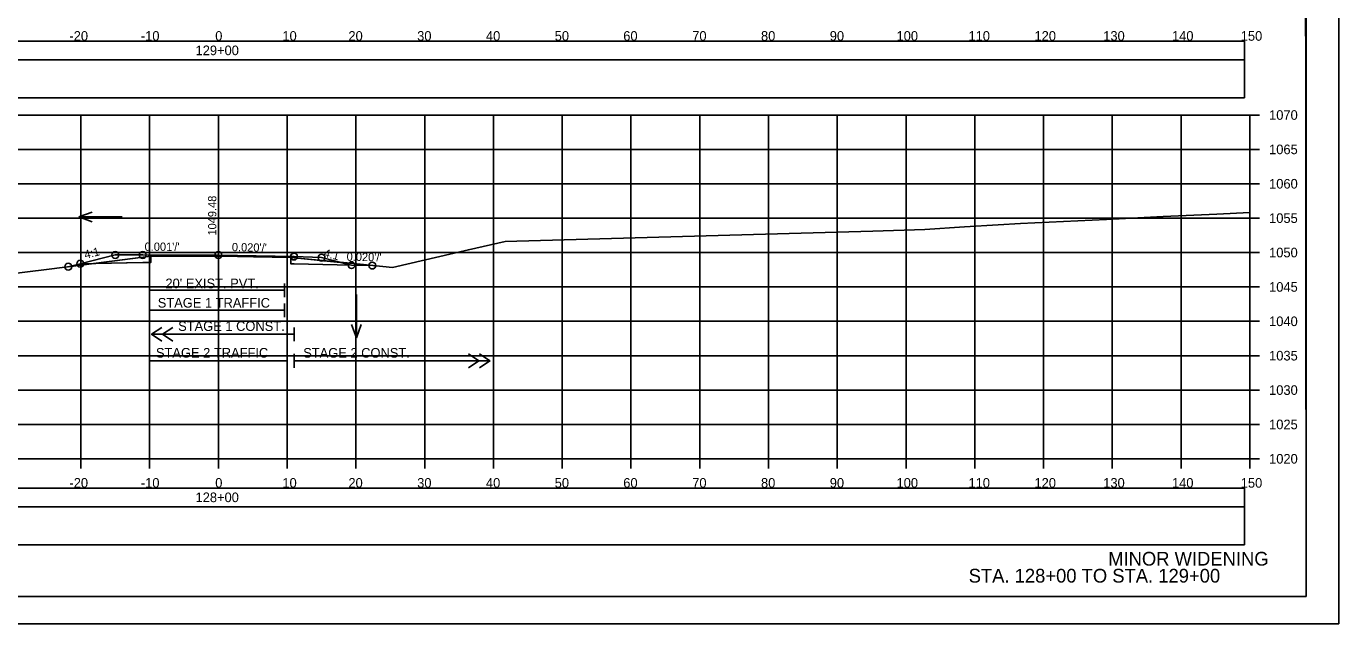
# Model space of a CAD drawing. Extents: x 1370565 to 1374448, y 301010 to 304637.
# Drawn here: x 1370707.1 to 1370898, y 303997.2 to 304084.1 of the extents above; entities that cross this region are included whole.
import ezdxf

# ---------------------------------------------------------------- set-up
doc = ezdxf.new("R2010")
doc.units = 0
for name, color, linetype in [('R_Alt Surface', 7, 'Continuous'), ('R_Axis', 7, 'Continuous'), ('R_Axis Annot', 7, 'Continuous'), ('R_Border', 7, 'Continuous'), ('R_Contours', 7, 'Continuous'), ('R_Draft', 7, 'Continuous'), ('R_Drive', 7, 'Continuous'), ('R_Exist Surface', 7, 'Continuous'), ('R_Fin Surface', 7, 'Continuous'), ('R_Grid', 7, 'Continuous'), ('R_No Plot', 7, 'Continuous'), ('R_Water', 7, 'Continuous'), ('R_Water Annot', 7, 'Continuous'), ('R_Xsect Elev', 7, 'Continuous'), ('R_Xsect Slope', 7, 'Continuous')]:
    doc.layers.add(name, color=color, linetype=linetype)

msp = doc.modelspace()

# ---------------------------------------------------------------- linework, layer by layer
at = {"layer": 'R_Alt Surface'}
for points in [[(1370714.95, 304049.59), (1370724.03, 304049.77), (1370725.22, 304049.77), (1370725.23, 304050.69), (1370735.46, 304050.68), (1370745.56, 304050.48), (1370745.57, 304049.56), (1370746.03, 304049.55), (1370754.39, 304049.38)], [(1370726.82, 304040.33), (1370725.32, 304039.33), (1370726.82, 304038.33)], [(1370728.42, 304040.33), (1370726.92, 304039.33), (1370728.42, 304038.33)], [(1370725.32, 304039.33), (1370746.03, 304039.33)], [(1370725.03, 304036.46), (1370725.03, 304034.46)], [(1370745.03, 304036.46), (1370745.03, 304034.46)], [(1370746.03, 304036.46), (1370746.03, 304034.46)], [(1370746.03, 304036.46), (1370746.03, 304034.46)], [(1370771.42, 304036.46), (1370772.92, 304035.46), (1370771.42, 304034.46)], [(1370773.02, 304036.46), (1370774.52, 304035.46), (1370773.02, 304034.46)], [(1370725.03, 304035.46), (1370745.03, 304035.46)], [(1370746.03, 304035.46), (1370774.52, 304035.46)]]:
    msp.add_lwpolyline(points, dxfattribs=at)
at = {"layer": 'R_Axis'}
for p, q in [((1370885.03, 304021.21), (1370885.03, 304071.21)), ((1370886.43, 304071.21), (1370885.03, 304071.21)), ((1370886.43, 304066.21), (1370885.03, 304066.21)), ((1370886.43, 304061.21), (1370885.03, 304061.21)), ((1370886.43, 304056.21), (1370885.03, 304056.21)), ((1370886.43, 304051.21), (1370885.03, 304051.21)), ((1370886.43, 304046.21), (1370885.03, 304046.21)), ((1370886.43, 304041.21), (1370885.03, 304041.21)), ((1370886.43, 304036.21), (1370885.03, 304036.21)), ((1370886.43, 304031.21), (1370885.03, 304031.21)), ((1370886.43, 304026.21), (1370885.03, 304026.21)), ((1370585.03, 304021.21), (1370885.03, 304021.21)), ((1370715.03, 304019.81), (1370715.03, 304021.21)), ((1370725.03, 304019.81), (1370725.03, 304021.21)), ((1370735.03, 304019.81), (1370735.03, 304021.21)), ((1370745.03, 304019.81), (1370745.03, 304021.21)), ((1370755.03, 304019.81), (1370755.03, 304021.21)), ((1370765.03, 304019.81), (1370765.03, 304021.21)), ((1370775.03, 304019.81), (1370775.03, 304021.21)), ((1370785.03, 304019.81), (1370785.03, 304021.21)), ((1370795.03, 304019.81), (1370795.03, 304021.21)), ((1370805.03, 304019.81), (1370805.03, 304021.21)), ((1370815.03, 304019.81), (1370815.03, 304021.21)), ((1370825.03, 304019.81), (1370825.03, 304021.21)), ((1370835.03, 304019.81), (1370835.03, 304021.21)), ((1370845.03, 304019.81), (1370845.03, 304021.21)), ((1370855.03, 304019.81), (1370855.03, 304021.21)), ((1370865.03, 304019.81), (1370865.03, 304021.21)), ((1370875.03, 304019.81), (1370875.03, 304021.21)), ((1370885.03, 304019.81), (1370885.03, 304021.21)), ((1370886.43, 304021.21), (1370885.03, 304021.21))]:
    msp.add_line(p, q, dxfattribs=at)
for points in [[(1370725.02, 304046.72), (1370725.02, 304044.72)], [(1370725.02, 304045.72), (1370744.65, 304045.72)], [(1370744.65, 304046.72), (1370744.65, 304044.72)], [(1370725.02, 304043.82), (1370725.02, 304041.82)], [(1370744.65, 304043.82), (1370744.65, 304041.82)], [(1370725.02, 304042.82), (1370744.65, 304042.82)], [(1370746.03, 304040.33), (1370746.03, 304038.33)]]:
    msp.add_lwpolyline(points, dxfattribs=at)
at = {"layer": 'R_Border'}
for q in [(1370893.21, 304206.67), (1370577.03, 304001.21)]:
    msp.add_line((1370893.21, 304001.21), q, dxfattribs=at)
at = {"layer": 'R_Contours'}
for p, q in [((1370713.2, 304049.15), (1370716.95, 304049.63)), ((1370714.95, 304049.59), (1370713.2, 304049.15)), ((1370716.95, 304049.63), (1370714.95, 304049.59)), ((1370725.23, 304050.69), (1370716.95, 304049.63)), ((1370716.95, 304049.63), (1370724.03, 304049.77)), ((1370735.46, 304050.68), (1370740.16, 304050.57)), ((1370740.16, 304050.59), (1370735.46, 304050.68)), ((1370745.56, 304050.48), (1370740.16, 304050.59)), ((1370740.16, 304050.57), (1370745.56, 304050.48)), ((1370752.8, 304049.78), (1370745.56, 304050.48)), ((1370754.39, 304049.38), (1370752.8, 304049.78)), ((1370752.8, 304049.78), (1370754.39, 304049.38)), ((1370754.39, 304049.38), (1370757.41, 304049.32))]:
    msp.add_line(p, q, dxfattribs=at)
for points in [[(1370724.03, 304049.77), (1370725.22, 304049.77), (1370725.23, 304050.69)], [(1370740.16, 304050.59), (1370740.16, 304050.57)], [(1370740.16, 304050.57), (1370740.16, 304050.59)], [(1370745.56, 304050.48), (1370745.57, 304049.56), (1370746.03, 304049.55), (1370754.39, 304049.38)], [(1370757.41, 304049.32), (1370753.77, 304049.69), (1370752.8, 304049.78)]]:
    msp.add_lwpolyline(points, dxfattribs=at)
at = {"layer": 'R_Drive'}
for points in [[(1370585.81, 304079.25), (1370884.23, 304079.25), (1370884.23, 304081.95), (1370585.81, 304081.95)], [(1370585.81, 304073.72), (1370884.23, 304073.72), (1370884.23, 304079.25), (1370585.81, 304079.25)], [(1370585.81, 304014.25), (1370884.23, 304014.25), (1370884.23, 304016.95), (1370585.81, 304016.95)], [(1370585.81, 304008.72), (1370884.23, 304008.72), (1370884.23, 304014.25), (1370585.81, 304014.25)]]:
    msp.add_lwpolyline(points, close=True, dxfattribs=at)
at = {"layer": 'R_Exist Surface'}
msp.add_lwpolyline([(1370695.46, 304046.96), (1370710.4, 304048.8), (1370725.23, 304050.69), (1370731, 304050.7), (1370735.46, 304050.68), (1370740.16, 304050.57), (1370745.56, 304050.48), (1370753.77, 304049.69), (1370760.35, 304049.03), (1370771.38, 304051.61), (1370776.73, 304052.81), (1370812.84, 304053.81), (1370830.22, 304054.3), (1370837.76, 304054.57), (1370843.53, 304054.94), (1370848.43, 304055.26), (1370851.68, 304055.41), (1370864.2, 304056.01), (1370872.41, 304056.46), (1370880.25, 304056.81), (1370885.03, 304057.01)], dxfattribs=at)
at = {"layer": 'R_Fin Surface'}
msp.add_lwpolyline([(1370713.2, 304049.15), (1370714.95, 304049.59), (1370720.03, 304050.86), (1370724.03, 304050.86), (1370735.03, 304050.85), (1370746.03, 304050.63), (1370750.03, 304050.47), (1370754.39, 304049.38), (1370757.41, 304049.32)], dxfattribs=at)
at = {"layer": 'R_Grid'}
for p, q in [((1370585.03, 304071.21), (1370885.03, 304071.21)), ((1370715.03, 304021.21), (1370715.03, 304071.21)), ((1370725.03, 304021.21), (1370725.03, 304071.21)), ((1370735.03, 304021.21), (1370735.03, 304071.21)), ((1370745.03, 304021.21), (1370745.03, 304071.21)), ((1370755.03, 304021.21), (1370755.03, 304071.21)), ((1370765.03, 304021.21), (1370765.03, 304071.21)), ((1370775.03, 304021.21), (1370775.03, 304071.21)), ((1370785.03, 304021.21), (1370785.03, 304071.21)), ((1370795.03, 304021.21), (1370795.03, 304071.21)), ((1370805.03, 304021.21), (1370805.03, 304071.21)), ((1370815.03, 304021.21), (1370815.03, 304071.21)), ((1370825.03, 304021.21), (1370825.03, 304071.21)), ((1370835.03, 304021.21), (1370835.03, 304071.21)), ((1370845.03, 304021.21), (1370845.03, 304071.21)), ((1370855.03, 304021.21), (1370855.03, 304071.21)), ((1370865.03, 304021.21), (1370865.03, 304071.21)), ((1370875.03, 304021.21), (1370875.03, 304071.21)), ((1370885.03, 304021.21), (1370885.03, 304071.21)), ((1370585.03, 304066.21), (1370885.03, 304066.21)), ((1370585.03, 304061.21), (1370885.03, 304061.21)), ((1370585.03, 304056.21), (1370885.03, 304056.21)), ((1370585.03, 304051.21), (1370885.03, 304051.21)), ((1370585.03, 304046.21), (1370885.03, 304046.21)), ((1370585.03, 304041.21), (1370885.03, 304041.21)), ((1370585.03, 304036.21), (1370885.03, 304036.21)), ((1370585.03, 304031.21), (1370885.03, 304031.21)), ((1370585.03, 304026.21), (1370885.03, 304026.21)), ((1370585.03, 304021.21), (1370885.03, 304021.21))]:
    msp.add_line(p, q, dxfattribs=at)
at = {"layer": 'R_No Plot'}
msp.add_line((1370564.63, 303997.23), (1370897.96, 303997.23), dxfattribs=at)
for points in [[(1370564.62, 304210.56), (1370897.96, 304210.56), (1370897.96, 303997.22), (1370564.62, 303997.22)], [(1370810.95, 304206.67), (1370830.57, 304206.67), (1370830.57, 304196.79), (1370846.68, 304196.79), (1370869.88, 304196.79), (1370869.88, 304164.12), (1370893.09, 304164.12), (1370893.21, 304001.21), (1370577.03, 304001.21), (1370577.03, 304206.67)]]:
    msp.add_lwpolyline(points, close=True, dxfattribs=at)
for centre in [(1370720.03, 304050.86), (1370724.03, 304050.86), (1370735.03, 304050.85), (1370746.03, 304050.63), (1370750.03, 304050.47), (1370713.2, 304049.15), (1370714.95, 304049.59), (1370754.39, 304049.38), (1370757.41, 304049.32)]:
    msp.add_circle(centre, 0.5, dxfattribs=at)
at = {"layer": 'R_Water Annot'}
for p, q in [((1370714.76, 304056.39), (1370716.69, 304057.09)), ((1370721.05, 304056.39), (1370714.76, 304056.39)), ((1370714.76, 304056.39), (1370716.69, 304055.69)), ((1370755.1, 304045.1), (1370755.1, 304038.82)), ((1370755.1, 304038.82), (1370754.4, 304040.74)), ((1370755.1, 304038.82), (1370755.8, 304040.74))]:
    msp.add_line(p, q, dxfattribs=at)
at = {"layer": 'R_Xsect Elev'}
msp.add_line((1370735.03, 304050.68), (1370735.03, 304060.68), dxfattribs=at)

# ---------------------------------------------------------------- texts
at = {"layer": 'R_Axis Annot'}
for s, p in [('-20', (1370713.37, 304082.01)), ('-10', (1370723.76, 304082.01)), ('0', (1370734.57, 304082.01)), ('10', (1370744.34, 304082.01)), ('20', (1370753.94, 304082.01)), ('30', (1370763.94, 304082.01)), ('40', (1370773.94, 304082.01)), ('50', (1370783.94, 304082.01)), ('60', (1370793.91, 304082.01)), ('70', (1370803.94, 304082.01)), ('80', (1370813.94, 304082.01)), ('90', (1370823.94, 304082.01)), ('100', (1370833.65, 304082.01)), ('110', (1370844.11, 304082.01)), ('120', (1370853.71, 304082.01)), ('130', (1370863.71, 304082.01)), ('140', (1370873.71, 304082.01)), ('150', (1370883.71, 304082.01)), ('129+00', (1370731.71, 304079.91)), ('1070', (1370887.83, 304070.51)), ('1065', (1370887.83, 304065.51)), ('1060', (1370887.83, 304060.51)), ('1055', (1370887.83, 304055.51)), ('1050', (1370887.83, 304050.51)), ("20' EXIST. PVT.", (1370727.33, 304046.02)), ('1045', (1370887.83, 304045.51)), ('1040', (1370887.83, 304040.51)), ('1035', (1370887.83, 304035.51)), ('1030', (1370887.83, 304030.51)), ('1025', (1370887.83, 304025.51)), ('1020', (1370887.83, 304020.51)), ('-20', (1370713.37, 304017.01)), ('-10', (1370723.76, 304017.01)), ('0', (1370734.57, 304017.01)), ('10', (1370744.34, 304017.01)), ('20', (1370753.94, 304017.01)), ('30', (1370763.94, 304017.01)), ('40', (1370773.94, 304017.01)), ('50', (1370783.94, 304017.01)), ('60', (1370793.91, 304017.01)), ('70', (1370803.94, 304017.01)), ('80', (1370813.94, 304017.01)), ('90', (1370823.94, 304017.01)), ('100', (1370833.65, 304017.01)), ('110', (1370844.11, 304017.01)), ('120', (1370853.71, 304017.01)), ('130', (1370863.71, 304017.01)), ('140', (1370873.71, 304017.01)), ('150', (1370883.71, 304017.01)), ('128+00', (1370731.71, 304014.91))]:
    msp.add_text(s, height=1.4, dxfattribs=at).set_placement(p)
at = {"layer": 'R_Draft'}
for s, p in [('MINOR WIDENING', (1370864.43, 304005.68)), ('STA. 128+00 TO STA. 129+00', (1370844.14, 304003.21))]:
    msp.add_text(s, height=2, dxfattribs=at).set_placement(p)
at = {"layer": 'R_Water'}
for s, p in [('STAGE 1 TRAFFIC', (1370726.21, 304043.2)), ('STAGE 1 CONST.', (1370729.18, 304039.81)), ('STAGE 2 TRAFFIC', (1370725.95, 304035.93)), ('STAGE 2 CONST.', (1370747.37, 304035.92))]:
    msp.add_text(s, height=1.4, dxfattribs=at).set_placement(p)
at = {"layer": 'R_Xsect Elev'}
msp.add_text('1049.48', height=1.2, rotation=90, dxfattribs=at).set_placement((1370734.73, 304053.68))
at = {"layer": 'R_Xsect Slope'}
for s, rotation, p in [('4:1', 14.0362, (1370715.69, 304050.29)), ("0.001'/'", 359.9569, (1370724.3, 304051.46)), ("0.020'/'", 358.8721, (1370736.98, 304051.41)), ('4:1', 345.9638, (1370750.27, 304050.61)), ("0.020'/'", 358.8542, (1370753.67, 304050.02))]:
    msp.add_text(s, height=1.2, rotation=rotation, dxfattribs=at).set_placement(p)

doc.saveas('drawing.dxf')
